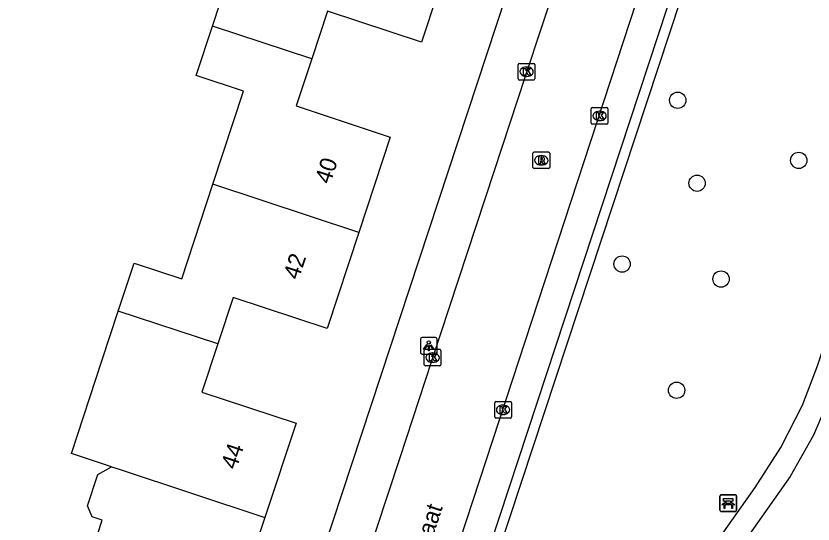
# Model space of a CAD drawing. Extents: x 157793 to 159380, y 380882 to 382313.
# Drawn here: x 159082.7 to 159130.53, y 381887.69 to 381918.15 of the extents above; entities that cross this region are included whole.
import ezdxf

# ---------------------------------------------------------------- set-up
doc = ezdxf.new("R2010")
doc.units = 0
for name, color, linetype in [('IMGEO_Bank', 7, 'Continuous'), ('IMGEO_Boom', 7, 'Continuous'), ('IMGEO_Fietspad_gesloten', 7, 'Continuous'), ('IMGEO_Kolk', 7, 'Continuous'), ('IMGEO_Lichtpunt', 7, 'Continuous'), ('IMGEO_Openbare_ruimte_label', 7, 'Continuous'), ('IMGEO_Pand', 7, 'Continuous'), ('IMGEO_Pand_nummerreeks', 7, 'Continuous'), ('IMGEO_Rijbaan_lokaal_open', 7, 'Continuous'), ('IMGEO_Rioolput', 7, 'Continuous'), ('IMGEO_Voetpad_halfverhard', 7, 'Continuous'), ('IMGEO_Voetpad_open', 7, 'Continuous')]:
    doc.layers.add(name, color=color, linetype=linetype)

msp = doc.modelspace()

# ---------------------------------------------------------------- linework, layer by layer
at = {"layer": 'IMGEO_Bank'}
for p, q in [((159124.943, 381888.514), (159124.943, 381889.355)), ((159124.943, 381889.355), (159124.943, 381888.514)), ((159125.018, 381889.439), (159125.859, 381889.439)), ((159125.859, 381889.439), (159125.018, 381889.439)), ((159125.252, 381888.945), (159125.252, 381889.051)), ((159125.296, 381889.051), (159125.296, 381888.945)), ((159125.584, 381889.057), (159125.302, 381889.057)), ((159125.59, 381888.945), (159125.59, 381889.051)), ((159125.634, 381889.051), (159125.634, 381888.945)), ((159125.943, 381889.364), (159125.943, 381888.523)), ((159125.943, 381888.523), (159125.943, 381889.364)), ((159125.64, 381888.837), (159125.247, 381888.837)), ((159125.302, 381888.939), (159125.584, 381888.939)), ((159125.868, 381888.439), (159125.027, 381888.439)), ((159125.027, 381888.439), (159125.868, 381888.439))]:
    msp.add_line(p, q, dxfattribs=at)
for points in [[(159125.246, 381889.057), (159125.16, 381889.057), (159125.16, 381889.218), (159125.723, 381889.218), (159125.723, 381889.057), (159125.64, 381889.057)], [(159125.19, 381888.837), (159125.048, 381888.837), (159125.16, 381888.939), (159125.246, 381888.939)], [(159125.24, 381888.83), (159125.24, 381888.623), (159125.197, 381888.623), (159125.197, 381888.83)], [(159125.64, 381888.939), (159125.723, 381888.939), (159125.835, 381888.837), (159125.696, 381888.837)], [(159125.69, 381888.83), (159125.69, 381888.623), (159125.646, 381888.623), (159125.646, 381888.83)]]:
    msp.add_lwpolyline(points, dxfattribs=at)
for centre, radius, start, end in [((159125.021, 381889.361), 0.0779, 92.4484, 184.2845), ((159125.021, 381889.361), 0.0779, 92.4484, 184.2845), ((159125.245, 381889.05), 0.00671, 2.8957, 87.1043), ((159125.302, 381889.05), 0.00671, 92.8957, 177.1043), ((159125.584, 381889.05), 0.00671, 2.8957, 87.1043), ((159125.641, 381889.05), 0.00671, 92.8957, 177.1043), ((159125.865, 381889.361), 0.0779, 2.4484, 94.2845), ((159125.865, 381889.361), 0.0779, 2.4484, 94.2845), ((159125.19, 381888.83), 0.00671, 2.8957, 87.1043), ((159125.247, 381888.83), 0.00671, 92.8957, 177.1043), ((159125.245, 381888.946), 0.00671, 272.8957, 357.1043), ((159125.302, 381888.946), 0.00671, 182.8957, 267.1043), ((159125.584, 381888.946), 0.00671, 272.8957, 357.1043), ((159125.641, 381888.946), 0.00671, 182.8957, 267.1043), ((159125.639, 381888.83), 0.00671, 2.8957, 87.1043), ((159125.696, 381888.83), 0.00671, 92.8957, 177.1043), ((159125.021, 381888.517), 0.0779, 182.4484, 274.2845), ((159125.021, 381888.517), 0.0779, 182.4484, 274.2845), ((159125.865, 381888.517), 0.0779, 272.4484, 4.2845), ((159125.865, 381888.517), 0.0779, 272.4484, 4.2845)]:
    msp.add_arc(centre, radius, start, end, dxfattribs=at)
at = {"layer": 'IMGEO_Boom'}
for centre in [(159122.409, 381913.094), (159129.67, 381909.491), (159123.571, 381908.122), (159119.073, 381903.276), (159125.006, 381902.373), (159122.34, 381895.705)]:
    msp.add_circle(centre, 0.489, dxfattribs=at)
at = {"layer": 'IMGEO_Fietspad_gesloten'}
msp.add_arc((159029.694, 381930.932), 114.195, 330.16196, 338.32783, dxfattribs=at)
at = {"layer": 'IMGEO_Kolk'}
for p, q in [((159112.841, 381914.382), (159112.841, 381915.234)), ((159112.916, 381915.308), (159113.768, 381915.308)), ((159113.329, 381915.088), (159113.354, 381915.088)), ((159113.842, 381915.234), (159113.842, 381914.382)), ((159113.352, 381914.528), (159113.327, 381914.528)), ((159113.768, 381914.308), (159112.916, 381914.308)), ((159117.22, 381911.728), (159117.22, 381912.58)), ((159117.295, 381912.654), (159118.147, 381912.654)), ((159118.221, 381912.58), (159118.221, 381911.728)), ((159117.708, 381912.434), (159117.733, 381912.434)), ((159118.147, 381911.654), (159117.295, 381911.654)), ((159117.731, 381911.874), (159117.706, 381911.874)), ((159107.278, 381898.163), (159108.13, 381898.163)), ((159107.203, 381897.237), (159107.203, 381898.089)), ((159107.691, 381897.943), (159107.716, 381897.943)), ((159108.204, 381898.089), (159108.204, 381897.237)), ((159108.13, 381897.163), (159107.278, 381897.163)), ((159107.714, 381897.383), (159107.689, 381897.383)), ((159111.429, 381894.108), (159111.429, 381894.96)), ((159111.504, 381895.034), (159112.356, 381895.034)), ((159111.917, 381894.814), (159111.942, 381894.814)), ((159112.43, 381894.96), (159112.43, 381894.108)), ((159112.356, 381894.034), (159111.504, 381894.034)), ((159111.94, 381894.254), (159111.915, 381894.254))]:
    msp.add_line(p, q, dxfattribs=at)
for points in [[(159112.841, 381914.382), (159112.841, 381915.234)], [(159112.916, 381915.308), (159113.768, 381915.308)], [(159113.162, 381915.008), (159113.285, 381915.008), (159113.285, 381914.857), (159113.415, 381915.008), (159113.579, 381915.008), (159113.433, 381914.857), (159113.586, 381914.608), (159113.434, 381914.608), (159113.349, 381914.772), (159113.285, 381914.705), (159113.285, 381914.608), (159113.162, 381914.608), (159113.162, 381915.008)], [(159113.842, 381915.234), (159113.842, 381914.382)], [(159113.768, 381914.308), (159112.916, 381914.308)], [(159117.22, 381911.728), (159117.22, 381912.58)], [(159117.295, 381912.654), (159118.147, 381912.654)], [(159118.221, 381912.58), (159118.221, 381911.728)], [(159117.541, 381912.354), (159117.664, 381912.354), (159117.664, 381912.203), (159117.794, 381912.354), (159117.958, 381912.354), (159117.812, 381912.203), (159117.965, 381911.954), (159117.813, 381911.954), (159117.728, 381912.118), (159117.664, 381912.051), (159117.664, 381911.954), (159117.541, 381911.954), (159117.541, 381912.354)], [(159118.147, 381911.654), (159117.295, 381911.654)], [(159107.278, 381898.163), (159108.13, 381898.163)], [(159107.203, 381897.237), (159107.203, 381898.089)], [(159107.524, 381897.863), (159107.647, 381897.863), (159107.647, 381897.712), (159107.777, 381897.863), (159107.941, 381897.863), (159107.795, 381897.712), (159107.948, 381897.463), (159107.796, 381897.463), (159107.711, 381897.627), (159107.647, 381897.56), (159107.647, 381897.463), (159107.524, 381897.463), (159107.524, 381897.863)], [(159108.204, 381898.089), (159108.204, 381897.237)], [(159108.13, 381897.163), (159107.278, 381897.163)], [(159111.429, 381894.108), (159111.429, 381894.96)], [(159111.504, 381895.034), (159112.356, 381895.034)], [(159112.43, 381894.96), (159112.43, 381894.108)], [(159111.75, 381894.734), (159111.873, 381894.734), (159111.873, 381894.583), (159112.003, 381894.734), (159112.167, 381894.734), (159112.021, 381894.583), (159112.174, 381894.334), (159112.022, 381894.334), (159111.937, 381894.498), (159111.873, 381894.431), (159111.873, 381894.334), (159111.75, 381894.334), (159111.75, 381894.734)], [(159112.356, 381894.034), (159111.504, 381894.034)]]:
    msp.add_lwpolyline(points, dxfattribs=at)
for centre, start, end in [((159112.918, 381915.232), 91.552, 178.448), ((159112.918, 381915.232), 91.552, 178.448), ((159113.766, 381915.232), 1.552, 88.448), ((159113.766, 381915.232), 1.552, 88.448), ((159112.918, 381914.384), 181.552, 268.448), ((159112.918, 381914.384), 181.552, 268.448), ((159113.766, 381914.384), 271.552, 358.448), ((159113.766, 381914.384), 271.552, 358.448), ((159117.297, 381912.578), 91.552, 178.448), ((159117.297, 381912.578), 91.552, 178.448), ((159118.145, 381912.578), 1.552, 88.448), ((159118.145, 381912.578), 1.552, 88.448), ((159117.297, 381911.73), 181.552, 268.448), ((159117.297, 381911.73), 181.552, 268.448), ((159118.145, 381911.73), 271.552, 358.448), ((159118.145, 381911.73), 271.552, 358.448), ((159107.28, 381898.087), 91.552, 178.448), ((159107.28, 381898.087), 91.552, 178.448), ((159108.128, 381898.087), 1.552, 88.448), ((159108.128, 381898.087), 1.552, 88.448), ((159107.28, 381897.239), 181.552, 268.448), ((159107.28, 381897.239), 181.552, 268.448), ((159108.128, 381897.239), 271.552, 358.448), ((159108.128, 381897.239), 271.552, 358.448), ((159111.506, 381894.958), 91.552, 178.448), ((159111.506, 381894.958), 91.552, 178.448), ((159112.354, 381894.958), 1.552, 88.448), ((159112.354, 381894.958), 1.552, 88.448), ((159111.506, 381894.11), 181.552, 268.448), ((159111.506, 381894.11), 181.552, 268.448), ((159112.354, 381894.11), 271.552, 358.448), ((159112.354, 381894.11), 271.552, 358.448)]:
    msp.add_arc(centre, 0.0765, start, end, dxfattribs=at)
for centre, major_axis, ratio, start_param, end_param in [((159113.328, 381914.808), (-0.387, 0.002), 0.722429, 4.712389, 7.853982), ((159113.353, 381914.808), (-0.39, 0.002), 0.717154, 1.570796, 4.712389), ((159117.707, 381912.154), (-0.387, 0.002), 0.722429, 4.712389, 7.853982), ((159117.732, 381912.154), (-0.39, 0.002), 0.717154, 1.570796, 4.712389), ((159107.69, 381897.663), (-0.387, 0.002), 0.722429, 4.712389, 7.853982), ((159107.715, 381897.663), (-0.39, 0.002), 0.717154, 1.570796, 4.712389), ((159111.916, 381894.534), (-0.387, 0.002), 0.722429, 4.712389, 7.853982), ((159111.941, 381894.534), (-0.39, 0.002), 0.717154, 1.570796, 4.712389)]:
    msp.add_ellipse(centre, major_axis=major_axis, ratio=ratio, start_param=start_param, end_param=end_param, dxfattribs=at)
at = {"layer": 'IMGEO_Lichtpunt'}
for p, q in [((159106.973, 381898.778), (159106.973, 381897.971)), ((159106.973, 381898.778), (159106.973, 381897.971)), ((159107.875, 381898.873), (159107.067, 381898.873)), ((159107.875, 381898.873), (159107.067, 381898.873)), ((159107.969, 381897.971), (159107.969, 381898.778)), ((159107.969, 381897.971), (159107.969, 381898.778)), ((159107.067, 381897.877), (159107.875, 381897.877)), ((159107.067, 381897.877), (159107.875, 381897.877))]:
    msp.add_line(p, q, dxfattribs=at)
for points in [[(159107.347, 381898.442), (159107.386, 381898.414), (159107.198, 381898.152), (159107.16, 381898.179), (159107.347, 381898.442)], [(159107.449, 381898.394), (159107.496, 381898.394), (159107.496, 381898.072), (159107.449, 381898.072), (159107.449, 381898.394)], [(159107.559, 381898.414), (159107.597, 381898.441), (159107.784, 381898.179), (159107.745, 381898.151), (159107.559, 381898.414)]]:
    msp.add_lwpolyline(points, dxfattribs=at)
msp.add_circle((159107.472, 381898.576), 0.0994, dxfattribs=at)
for centre, start, end in [((159107.067, 381898.778), 90, 180), ((159107.067, 381898.778), 90, 180), ((159107.875, 381898.778), 0, 90), ((159107.875, 381898.778), 0, 90), ((159107.067, 381897.971), 180, 270), ((159107.067, 381897.971), 180, 270), ((159107.875, 381897.971), 270, 0), ((159107.875, 381897.971), 270, 360)]:
    msp.add_arc(centre, 0.0946, start, end, dxfattribs=at)
at = {"layer": 'IMGEO_Pand'}
for points in [[(159094.491, 381917.54), (159095.441, 381920.42), (159098.27, 381919.486), (159100.145, 381925.172)], [(159108.909, 381922.276), (159107.032, 381916.584), (159101.398, 381918.435), (159100.448, 381915.571)], [(159094.522, 381908.063), (159096.363, 381913.642), (159093.515, 381914.582), (159094.491, 381917.54)], [(159100.448, 381915.571), (159094.491, 381917.54)], [(159100.448, 381915.571), (159099.512, 381912.751), (159105.154, 381910.883), (159103.267, 381905.171)], [(159088.843, 381900.446), (159089.794, 381903.329), (159092.65, 381902.387), (159094.522, 381908.063)], [(159103.267, 381905.171), (159094.522, 381908.063)], [(159103.267, 381905.171), (159101.367, 381899.418), (159095.732, 381901.278), (159094.81, 381898.483)], [(159088.431, 381891.125), (159086.028, 381891.918), (159087.859, 381897.465), (159088.843, 381900.446)], [(159094.81, 381898.483), (159088.843, 381900.446)], [(159094.81, 381898.483), (159093.858, 381895.599), (159099.511, 381893.734), (159097.64, 381888.075)], [(159097.64, 381888.075), (159095.76, 381882.388), (159092.484, 381883.466), (159090.128, 381884.241), (159089.201, 381881.341), (159088.242, 381881.656), (159087.435, 381881.922), (159086.502, 381879.084), (159082.702, 381880.332), (159083.635, 381883.172), (159083.255, 381883.296), (159084.231, 381886.257), (159087.027, 381885.335), (159087.881, 381887.923), (159087.281, 381888.121), (159086.987, 381888.781), (159087.607, 381890.66), (159088.431, 381891.125)], [(159088.431, 381891.125), (159088.888, 381890.974), (159097.64, 381888.075)]]:
    msp.add_lwpolyline(points, dxfattribs=at)
at = {"layer": 'IMGEO_Rijbaan_lokaal_open'}
for points in [[(159125.179, 381950.718), (159123.757, 381946.37), (159122.535, 381942.662), (159118.931, 381931.726), (159117.028, 381925.949), (159113.282, 381914.584), (159111.378, 381908.806), (159107.636, 381897.45), (159105.727, 381891.656), (159102.119, 381880.704), (159100.932, 381877.102), (159099.972, 381874.182), (159099.45, 381872.617)], [(159104.656, 381872.421), (159123.848, 381930.958), (159127.576, 381941.918), (159129.368, 381947.338)]]:
    msp.add_lwpolyline(points, dxfattribs=at)
at = {"layer": 'IMGEO_Rioolput'}
for p, q in [((159113.724, 381909.068), (159113.724, 381909.92)), ((159113.799, 381909.994), (159114.651, 381909.994)), ((159114.212, 381909.774), (159114.237, 381909.774)), ((159114.725, 381909.92), (159114.725, 381909.068)), ((159114.235, 381909.214), (159114.21, 381909.214)), ((159114.651, 381908.994), (159113.799, 381908.994))]:
    msp.add_line(p, q, dxfattribs=at)
for points in [[(159113.724, 381909.068), (159113.724, 381909.92)], [(159113.799, 381909.994), (159114.651, 381909.994)], [(159114.313, 381909.692), (159114.061, 381909.694), (159114.061, 381909.294)], [(159114.239, 381909.613), (159114.185, 381909.613), (159114.185, 381909.532)], [(159114.725, 381909.92), (159114.725, 381909.068)], [(159114.061, 381909.294), (159114.185, 381909.294), (159114.185, 381909.456), (159114.196, 381909.456)], [(159114.185, 381909.532), (159114.237, 381909.532)], [(159114.243, 381909.427), (159114.314, 381909.294), (159114.454, 381909.294), (159114.389, 381909.42)], [(159114.651, 381908.994), (159113.799, 381908.994)]]:
    msp.add_lwpolyline(points, dxfattribs=at)
for centre, radius, start, end in [((159113.801, 381909.918), 0.0765, 91.552, 178.448), ((159113.801, 381909.918), 0.0765, 91.552, 178.448), ((159114.245, 381909.517), 0.0964, 77.0061, 93.1865), ((159114.259, 381909.574), 0.0378, 276.6634, 79.6772), ((159114.312, 381909.582), 0.109, 350.3612, 89.416), ((159114.649, 381909.918), 0.0765, 1.552, 88.448), ((159114.649, 381909.918), 0.0765, 1.552, 88.448), ((159114.195, 381909.403), 0.0533, 26.0293, 88.6989), ((159114.221, 381909.721), 0.19, 274.7715, 282.9687), ((159114.31, 381909.582), 0.112, 277.5842, 350.9817), ((159114.294, 381909.367), 0.108, 29.5134, 73.7905), ((159113.801, 381909.07), 0.0765, 181.552, 268.448), ((159113.801, 381909.07), 0.0765, 181.552, 268.448), ((159114.649, 381909.07), 0.0765, 271.552, 358.448), ((159114.649, 381909.07), 0.0765, 271.552, 358.448)]:
    msp.add_arc(centre, radius, start, end, dxfattribs=at)
for centre, major_axis, ratio, start_param, end_param in [((159114.211, 381909.494), (-0.387, 0.002), 0.722429, 4.712389, 7.853982), ((159114.236, 381909.494), (-0.39, 0.002), 0.717154, 1.570796, 4.712389)]:
    msp.add_ellipse(centre, major_axis=major_axis, ratio=ratio, start_param=start_param, end_param=end_param, dxfattribs=at)
at = {"layer": 'IMGEO_Voetpad_halfverhard'}
for points in [[(159143.096, 381961.63), (159142.777, 381960.396), (159140.256, 381953.344), (159138.41, 381946.037), (159137.47, 381941.329), (159137.353, 381939.107), (159138.133, 381924.37), (159137.812, 381918.461), (159137.443, 381915.674), (159135.792, 381908.087), (159134.098, 381902.701), (159131.683, 381895.631), (159130.554, 381893.021), (159129.159, 381890.544), (159119.727, 381877.187)], [(159102.523, 381865.804), (159110.164, 381862.744), (159110.598, 381862.732), (159111.229, 381862.884), (159111.783, 381863.223), (159112.094, 381863.554), (159112.675, 381866.149), (159113.525, 381868.669), (159114.668, 381871.154), (159116.391, 381874.196), (159122.468, 381883.397), (159127.06, 381889.882), (159128.602, 381892.276), (159129.886, 381894.817), (159130.795, 381897.167), (159134.101, 381907.119), (159135.105, 381910.814), (159135.907, 381914.558), (159136.668, 381920.131), (159136.85, 381923.901), (159136.373, 381934.172), (159135.778, 381939.114), (159136.179, 381946.087), (159138.283, 381954.378)]]:
    msp.add_lwpolyline(points, dxfattribs=at)
at = {"layer": 'IMGEO_Voetpad_open'}
for points in [[(159096.489, 381871.982), (159122.543, 381950.964)], [(159104.656, 381872.421), (159107.574, 381873.671), (159130.125, 381941.978), (159130.781, 381943.884), (159130.209, 381944.093)], [(159105.856, 381873.582), (159106.774, 381873.987), (159107.036, 381874.182), (159107.257, 381874.575), (159126.272, 381932.286), (159128.956, 381940.363), (159130.209, 381944.093)]]:
    msp.add_lwpolyline(points, dxfattribs=at)

# ---------------------------------------------------------------- texts
at = {"layer": 'IMGEO_Openbare_ruimte_label'}
msp.add_text('Martin Luther Kingstraat', height=1, rotation=71.7643, dxfattribs=at).set_placement((159103.85, 381875.139))
at = {"layer": 'IMGEO_Pand_nummerreeks'}
for s, rotation, p in [('40', 71.7211, (159101.557, 381908.025)), ('42', 71.7211, (159099.661, 381902.288)), ('44', 71.7057, (159095.922, 381890.904))]:
    msp.add_text(s, height=1, rotation=rotation, dxfattribs=at).set_placement(p)

doc.saveas('drawing.dxf')
